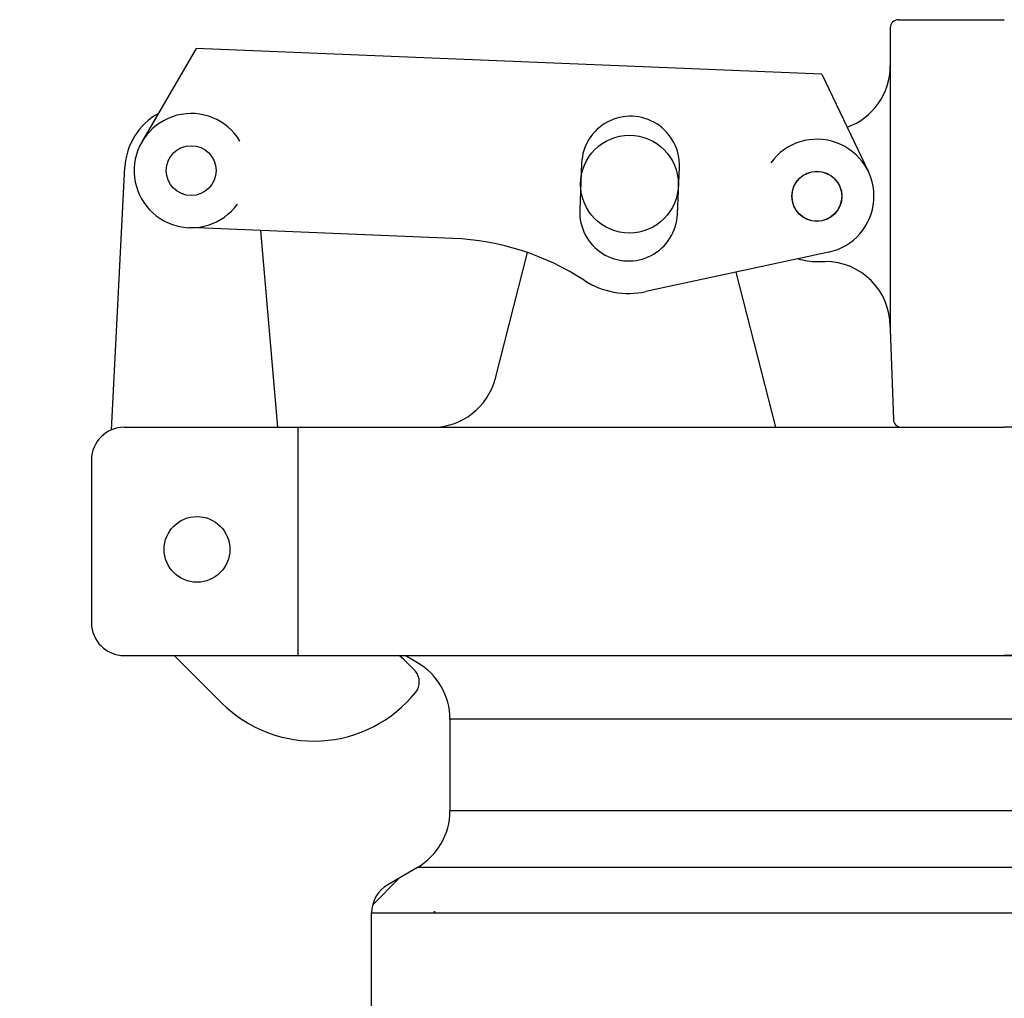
# Model space of a CAD drawing. Extents: x -169 to 6736, y -208 to 3022.
# Tile 370 of 656: x 1789.64 to 1793.41, y 977.27 to 981.03. Entities that reach past the tile are written whole.
import ezdxf

# ---------------------------------------------------------------- set-up
doc = ezdxf.new("R2010")
doc.units = 0
doc.header["$MEASUREMENT"] = 0
doc.header["$PDSIZE"] = 1
doc.layers.get('DEFPOINTS').update_dxf_attribs({"linetype": 'CONTINUOUS'})
for name, color, linetype in [('DIM', 3, 'CONTINUOUS'), ('FILL-CAP', 1, 'CONTINUOUS'), ('SWIVEL-ADAPTOR', 1, 'CONTINUOUS')]:
    doc.layers.add(name, color=color, linetype=linetype)
doc.styles.add('SIMPLEX', font='simplex')
doc.dimstyles.new('DIM64', dxfattribs={"dimscale": 64, "dimtxt": 0.09375, "dimasz": 0.09375, "dimexe": 0.0625, "dimexo": 0.0625, "dimgap": 0.046875, "dimtad": 1, "dimdec": 4, "dimzin": 3, "dimdsep": 46, "dimlunit": 4, "dimtxsty": 'SIMPLEX', "dimcen": 0, "dimclrd": 256, "dimclre": 256, "dimclrt": 256, "dimadec": 0, "dimazin": 0, "dimtfac": 1, "dimtdec": 4, "dimtmove": 0, "dimatfit": 3, "dimfxl": 1, "dimfrac": 2, "dimtolj": 1, "dimtzin": 0, "dimarcsym": 0})

# ---------------------------------------------------------------- blocks, each defined once
blk = doc.blocks.new('*D109')
at = {"layer": 'DEFPOINTS', "color": 0, "transparency": 16777216}
for p in [(1368.5861, 978.296), (2031.8114, 978.0147), (1368.5861, 700.5233)]:
    blk.add_point(p, dxfattribs=at)
at = {"layer": 'DIM', "lineweight": -2, "transparency": 16777216}
for p, q in [((1368.5861, 974.296), (1368.5861, 696.5233)), ((2031.8114, 974.0147), (2031.8114, 696.5233)), ((2025.8114, 700.5233), (1374.5861, 700.5233))]:
    blk.add_line(p, q, dxfattribs=at)
at = {"layer": 'DIM', "transparency": 16777216}
for points in [[(1374.5861, 701.5233), (1374.5861, 699.5233), (1368.5861, 700.5233)], [(2025.8114, 701.5233), (2025.8114, 699.5233), (2031.8114, 700.5233)]]:
    blk.add_solid(points, dxfattribs=at)
at = {"layer": 'DIM', "transparency": 16777216, "insert": (1700.1988, 708.0947), "char_height": 6, "attachment_point": 5, "style": 'SIMPLEX'}
blk.add_mtext('\\A1;55\'-3 1/4" (F.V. TANK SLAB)', dxfattribs=at)

msp = doc.modelspace()

# ---------------------------------------------------------------- linework, layer by layer
at = {"layer": 'FILL-CAP', "linetype": 'Continuous'}
for p, q in [((1793.00549, 981.02628), (1793.41174, 981.02628)), ((1792.97424, 980.99503), (1792.97424, 980.84928)), ((1790.31316, 980.91615), (1790.10481, 980.55772)), ((1792.71239, 980.81767), (1790.31316, 980.91615)), ((1792.97424, 980.84928), (1792.97424, 979.84928)), ((1792.71239, 980.81767), (1792.89066, 980.44338)), ((1789.98901, 979.45431), (1790.04002, 980.46119)), ((1791.79112, 980.47642), (1791.78374, 980.29657)), ((1792.15842, 980.28119), (1792.1658, 980.46104)), ((1791.29758, 980.18766), (1790.28496, 980.22923)), ((1790.62668, 979.46378), (1790.5608, 980.2179)), ((1791.46027, 979.65154), (1791.58412, 980.13334)), ((1792.73931, 980.13549), (1792.0369, 979.9839)), ((1792.69324, 980.09928), (1792.72424, 980.09928)), ((1792.53627, 979.46454), (1792.38354, 980.05871)), ((1792.97424, 979.84928), (1792.97424, 979.83878)), ((1792.97424, 979.83878), (1792.98628, 979.49394)), ((1790.03674, 979.46378), (1791.21814, 979.46378)), ((1790.70424, 978.58878), (1790.70424, 979.46378)), ((1791.21814, 979.46378), (1793.41174, 979.46378)), ((1795.60533, 979.46378), (1793.41174, 979.46378)), ((1789.91174, 979.33878), (1789.91174, 978.71378)), ((1790.03674, 978.58878), (1793.41174, 978.58878)), ((1790.22891, 978.58878), (1790.41176, 978.40666)), ((1796.78674, 978.58878), (1793.41174, 978.58878))]:
    msp.add_line(p, q, dxfattribs=at)
at = {"layer": 'FILL-CAP', "color": 7, "linetype": 'Continuous'}
for centre, radius in [((1791.97424, 980.39578), 0.1875), ((1790.29393, 980.44779), 0.0955), ((1792.69324, 980.34928), 0.0955), ((1790.31624, 978.99578), 0.126)]:
    msp.add_circle(centre, radius, dxfattribs=at)
at = {"layer": 'FILL-CAP', "linetype": 'Continuous'}
msp.add_circle((1792.69324, 980.34928), 0.096, dxfattribs=at)
for centre, radius, start, end in [((1793.00549, 980.99503), 0.03125, 90, 180), ((1792.72424, 980.84928), 0.25, 289.89229, 0), ((1790.2897, 980.44854), 0.25, 119.01975, 177.10011), ((1790.29401, 980.44779), 0.2188, 31.20748, 324.09013), ((1792.69324, 980.34928), 0.2187, 281.8605, 144.07661), ((1791.25657, 979.1885), 1, 57.00301, 87.64961), ((1792.69324, 980.34928), 0.25, 253.19963, 269.99988), ((1792.72424, 979.84928), 0.25, 0, 90), ((1791.97108, 980.28888), 0.312, 237.00301, 282.17832), ((1791.21814, 979.71378), 0.25, 270, 345.58427), ((1790.03674, 979.33878), 0.125, 90, 180), ((1793.01751, 979.49503), 0.03125, 182, 270), ((1790.03674, 978.71378), 0.125, 180, 270), ((1790.77481, 978.20202), 0.5, 40.75315, 50.67051), ((1791.10623, 978.48762), 0.0625, 321.33985, 40.75315), ((1790.7646, 978.76093), 0.5, 225.11584, 321.33985)]:
    msp.add_arc(centre, radius, start, end, dxfattribs=at)
at = {"layer": 'FILL-CAP', "color": 1, "linetype": 'Continuous'}
for centre, start, end in [((1791.97846, 980.46873), 357.64961, 177.64961), ((1791.97108, 980.28888), 177.64961, 357.64963)]:
    msp.add_arc(centre, 0.1875, start, end, dxfattribs=at)
at = {"layer": 'SWIVEL-ADAPTOR', "linetype": 'Continuous'}
for p, q in [((1791.16174, 978.56135), (1791.11443, 978.58878)), ((1791.16174, 978.56135), (1791.11443, 978.58878)), ((1791.16174, 978.56135), (1791.11443, 978.58878)), ((1791.16174, 978.56135), (1791.11443, 978.58878)), ((1791.11443, 978.58878), (1795.70904, 978.58878)), ((1791.28674, 977.99297), (1791.28674, 978.345)), ((1791.28674, 977.99297), (1791.28674, 978.345)), ((1791.16174, 977.77609), (1791.04795, 977.71039)), ((1791.16174, 977.77609), (1791.04795, 977.71039)), ((1790.98919, 977.6324), (1791.09336, 977.7371)), ((1790.98545, 976.67727), (1790.98545, 977.60248)), ((1790.98545, 976.67727), (1790.98545, 977.60248)), ((1791.22424, 977.60783), (1791.22904, 977.60783)), ((1791.22424, 977.60783), (1791.22904, 977.60783))]:
    msp.add_line(p, q, dxfattribs=at)
at = {"layer": 'SWIVEL-ADAPTOR', "color": 7}
for p, q in [((1795.5362, 978.345), (1791.2862, 978.345)), ((1795.5362, 977.99297), (1791.28567, 977.99297)), ((1795.6618, 977.77674), (1791.1606, 977.77674)), ((1790.98492, 977.60248), (1795.83748, 977.60248))]:
    msp.add_line(p, q, dxfattribs=at)
at = {"layer": 'SWIVEL-ADAPTOR', "linetype": 'Continuous'}
for centre, radius, start, end in [((1791.03674, 978.345), 0.24947, 0, 59.98163), ((1791.03674, 978.345), 0.24947, 0, 59.98163), ((1791.03674, 977.99297), 0.24947, 299.91219, 0), ((1791.03674, 977.99297), 0.24947, 299.91219, 0), ((1791.11045, 977.60248), 0.12447, 120.07976, 180), ((1791.11045, 977.60248), 0.12447, 120.07976, 180)]:
    msp.add_arc(centre, radius, start, end, dxfattribs=at)

# ---------------------------------------------------------------- dimensions: what is measured, and where the dimension line sits
at = {"layer": 'DIM'}
dim = msp.add_linear_dim(base=(1368.58612, 700.52328), p1=(2031.81144, 978.01471), p2=(1368.58612, 978.29596), angle=180, text='<> (F.V. TANK SLAB)', dimstyle='DIM64', dxfattribs=at)
dim.commit()
dim.dimension.update_dxf_attribs({"geometry": '*D109', "text_midpoint": (1700.19878, 708.09471)})

doc.saveas('drawing.dxf')
